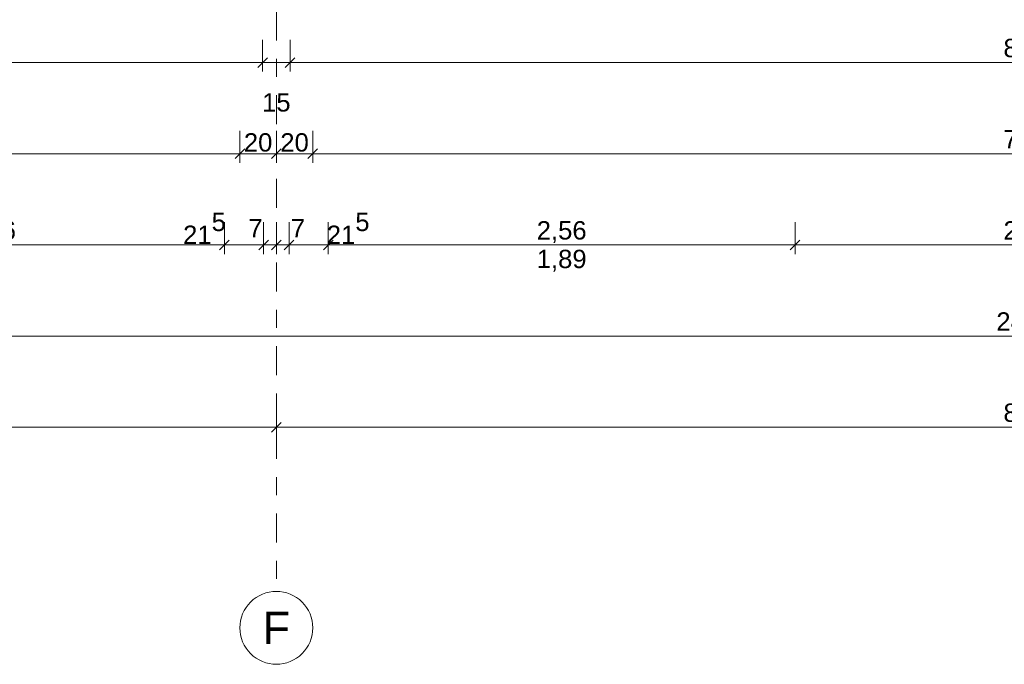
# Model space of a CAD drawing. Header units: metres. Extents: x -180 to 4, y -50 to 6.
# Tile 593 of 656: x -43.08 to -37.68, y -46.57 to -43.04. Entities that reach past the tile are written whole.
import ezdxf

# ---------------------------------------------------------------- set-up
doc = ezdxf.new("R2010")
doc.units = ezdxf.units.M
doc.header["$LTSCALE"] = 0.05
doc.header["$PDMODE"] = 1
doc.header["$PDSIZE"] = -2
doc.linetypes.add('Linienart-53', pattern=[5.291531, 3.175, -1.058062, 0.352704, -0.705764])
doc.layers.get('0').update_dxf_attribs({"lineweight": 25})
doc.layers.add('70 -71 Achsen- 1 Gebäudeachsen', color=7, linetype='Linienart-53', lineweight=18)
doc.layers.add('Keine', color=7, linetype='Continuous', lineweight=9)
doc.layers.add('70 -76 Bemaßung- 2 Allgemein', color=7, linetype='Continuous', lineweight=5, true_color=0x6666cc)
doc.styles.add('Arial', font='arial.ttf')
doc.dimstyles.new('k+k 1_50', dxfattribs={"dimtxt": 0.100689, "dimasz": 0.05302, "dimexe": 0.05, "dimexo": 0.15, "dimgap": 0.01, "dimtad": 1, "dimdec": 3, "dimtxsty": 'Arial', "dimblk": 'VW_SLASH', "dimblk1": 'VW_SLASH', "dimblk2": 'VW_SLASH', "dimcen": 0, "dimdle": 0.05, "dimadec": 3, "dimazin": 0, "dimtfac": 0.75, "dimtdec": 3, "dimtix": 1, "dimtmove": 0, "dimatfit": 0, "dimldrblk": 'VW_SLASH-1', "dimfxl": 0.125, "dimfxlon": 1, "dimfrac": 2, "dimtolj": 1, "dimarcsym": 0})

# ---------------------------------------------------------------- blocks, each defined once
blk = doc.blocks.new('VW_SLASH')
at = {"color": 0, "linetype": 'ByBlock', "lineweight": -2, "transparency": 16777216}
blk.add_line((0.94, 0), (-1, 0), dxfattribs=at)
at = {"color": 0, "lineweight": 20, "transparency": 16777216, "flags": 128}
blk.add_lwpolyline([(0.5, 0.5), (-0.5, -0.5)], dxfattribs=at)
blk = doc.blocks.new('*D9777')
at = {"layer": '70 -76 Bemaßung- 2 Allgemein', "color": 0, "lineweight": -2}
for p, q in [((-49.928, -43.147), (-49.928, -43.322)), ((-41.746, -43.147), (-41.746, -43.322)), ((-41.799, -43.272), (-49.875, -43.272))]:
    blk.add_line(p, q, dxfattribs=at)
at = {"layer": 'Defpoints', "color": 0}
for p in [(-49.928, -30.972), (-41.746, -30.997), (-49.928, -43.272)]:
    blk.add_point(p, dxfattribs=at)
at = {"layer": '70 -76 Bemaßung- 2 Allgemein', "color": 0, "lineweight": -2, "xscale": 0.05302001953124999, "yscale": 0.05302001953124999, "zscale": 0.05302001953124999, "rotation": 180}
blk.add_blockref('VW_SLASH', (-49.928, -43.272), dxfattribs=at)
at = {"layer": '70 -76 Bemaßung- 2 Allgemein', "color": 0, "lineweight": -2, "xscale": 0.05302001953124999, "yscale": 0.05302001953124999, "zscale": 0.05302001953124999}
blk.add_blockref('VW_SLASH', (-41.746, -43.272), dxfattribs=at)
at = {"layer": '70 -76 Bemaßung- 2 Allgemein', "color": 0, "insert": (-45.837, -43.1848), "char_height": 0.100689, "attachment_point": 5, "style": 'Arial'}
blk.add_mtext('\\A1;8,18\\S2^ ;', dxfattribs=at)
blk = doc.blocks.new('VW_SLASH-1')
at = {"color": 0, "linetype": 'ByBlock', "lineweight": -2, "transparency": 16777216}
blk.add_line((0.94, 0), (-1, 0), dxfattribs=at)
at = {"color": 0, "lineweight": 5, "transparency": 16777216, "flags": 128}
blk.add_lwpolyline([(0.5, 0.5), (-0.5, -0.5)], dxfattribs=at)
blk = doc.blocks.new('*D9778')
at = {"layer": '70 -76 Bemaßung- 2 Allgemein', "color": 0, "lineweight": -2}
for p, q in [((-41.746, -43.147), (-41.746, -43.322)), ((-41.596, -43.147), (-41.596, -43.322)), ((-41.799, -43.272), (-41.852, -43.272)), ((-41.596, -43.272), (-41.746, -43.272)), ((-41.543, -43.272), (-41.49, -43.272))]:
    blk.add_line(p, q, dxfattribs=at)
at = {"layer": 'Defpoints', "color": 0}
for p in [(-41.746, -30.997), (-41.596, -30.997), (-41.746, -43.272)]:
    blk.add_point(p, dxfattribs=at)
at = {"layer": '70 -76 Bemaßung- 2 Allgemein', "color": 0, "lineweight": -2, "xscale": 0.05302001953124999, "yscale": 0.05302001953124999, "zscale": 0.05302001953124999}
blk.add_blockref('VW_SLASH', (-41.746, -43.272), dxfattribs=at)
at = {"layer": '70 -76 Bemaßung- 2 Allgemein', "color": 0, "lineweight": -2, "xscale": 0.05302001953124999, "yscale": 0.05302001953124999, "zscale": 0.05302001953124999, "rotation": 180}
blk.add_blockref('VW_SLASH', (-41.596, -43.272), dxfattribs=at)
at = {"layer": '70 -76 Bemaßung- 2 Allgemein', "color": 0, "insert": (-41.671, -43.4912), "char_height": 0.10069, "attachment_point": 5, "style": 'Arial'}
blk.add_mtext('\\A1;15', dxfattribs=at)
blk = doc.blocks.new('*D9779')
at = {"layer": '70 -76 Bemaßung- 2 Allgemein', "color": 0, "lineweight": -2}
for p, q in [((-41.596, -43.147), (-41.596, -43.322)), ((-33.496, -43.147), (-33.496, -43.322)), ((-33.549, -43.272), (-41.543, -43.272))]:
    blk.add_line(p, q, dxfattribs=at)
at = {"layer": 'Defpoints', "color": 0}
for p in [(-41.596, -30.997), (-33.496, -30.997), (-41.596, -43.272)]:
    blk.add_point(p, dxfattribs=at)
at = {"layer": '70 -76 Bemaßung- 2 Allgemein', "color": 0, "lineweight": -2, "xscale": 0.05302001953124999, "yscale": 0.05302001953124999, "zscale": 0.05302001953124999, "rotation": 180}
blk.add_blockref('VW_SLASH', (-41.596, -43.272), dxfattribs=at)
at = {"layer": '70 -76 Bemaßung- 2 Allgemein', "color": 0, "lineweight": -2, "xscale": 0.05302001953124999, "yscale": 0.05302001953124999, "zscale": 0.05302001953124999}
blk.add_blockref('VW_SLASH', (-33.496, -43.272), dxfattribs=at)
at = {"layer": '70 -76 Bemaßung- 2 Allgemein', "color": 0, "insert": (-37.546, -43.2016), "char_height": 0.10069, "attachment_point": 5, "style": 'Arial'}
blk.add_mtext('\\A1;8,10', dxfattribs=at)
blk = doc.blocks.new('Gruppe-9265')
at = {"layer": '70 -76 Bemaßung- 2 Allgemein', "insert": (-40.106, -44.2987), "char_height": 0.10069, "width": 0.455, "attachment_point": 2, "line_spacing_factor": 0.96878, "style": 'Arial'}
blk.add_mtext('1,89', dxfattribs=at)
blk = doc.blocks.new('*D10988')
at = {"layer": '70 -76 Bemaßung- 2 Allgemein', "color": 0, "lineweight": -2}
for p, q in [((-49.921, -45.147), (-49.921, -45.322)), ((-41.671, -45.147), (-41.671, -45.322)), ((-41.724, -45.272), (-49.868, -45.272))]:
    blk.add_line(p, q, dxfattribs=at)
at = {"layer": 'Defpoints', "color": 0}
for p in [(-49.921, -42.294), (-41.671, -42.294), (-49.921, -45.272)]:
    blk.add_point(p, dxfattribs=at)
at = {"layer": '70 -76 Bemaßung- 2 Allgemein', "color": 0, "lineweight": -2, "xscale": 0.05302001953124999, "yscale": 0.05302001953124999, "zscale": 0.05302001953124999, "rotation": 180}
blk.add_blockref('VW_SLASH', (-49.921, -45.272), dxfattribs=at)
at = {"layer": '70 -76 Bemaßung- 2 Allgemein', "color": 0, "lineweight": -2, "xscale": 0.05302001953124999, "yscale": 0.05302001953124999, "zscale": 0.05302001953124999}
blk.add_blockref('VW_SLASH', (-41.671, -45.272), dxfattribs=at)
at = {"layer": '70 -76 Bemaßung- 2 Allgemein', "color": 0, "insert": (-45.796, -45.2016), "char_height": 0.10069, "attachment_point": 5, "style": 'Arial'}
blk.add_mtext('\\A1;8,25', dxfattribs=at)
blk = doc.blocks.new('*D10989')
at = {"layer": '70 -76 Bemaßung- 2 Allgemein', "color": 0, "lineweight": -2}
for p, q in [((-41.671, -45.147), (-41.671, -45.322)), ((-33.421, -45.147), (-33.421, -45.322)), ((-33.474, -45.272), (-41.618, -45.272))]:
    blk.add_line(p, q, dxfattribs=at)
at = {"layer": 'Defpoints', "color": 0}
for p in [(-41.671, -42.294), (-33.421, -42.294), (-41.671, -45.272)]:
    blk.add_point(p, dxfattribs=at)
at = {"layer": '70 -76 Bemaßung- 2 Allgemein', "color": 0, "lineweight": -2, "xscale": 0.05302001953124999, "yscale": 0.05302001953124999, "zscale": 0.05302001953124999, "rotation": 180}
blk.add_blockref('VW_SLASH', (-41.671, -45.272), dxfattribs=at)
at = {"layer": '70 -76 Bemaßung- 2 Allgemein', "color": 0, "lineweight": -2, "xscale": 0.05302001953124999, "yscale": 0.05302001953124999, "zscale": 0.05302001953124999}
blk.add_blockref('VW_SLASH', (-33.421, -45.272), dxfattribs=at)
at = {"layer": '70 -76 Bemaßung- 2 Allgemein', "color": 0, "insert": (-37.546, -45.2016), "char_height": 0.10069, "attachment_point": 5, "style": 'Arial'}
blk.add_mtext('\\A1;8,25', dxfattribs=at)
blk = doc.blocks.new('*D11033')
at = {"layer": '70 -76 Bemaßung- 2 Allgemein', "color": 0, "lineweight": -2}
for p, q in [((-49.921, -44.647), (-49.921, -44.822)), ((-25.171, -44.647), (-25.171, -44.822)), ((-25.224, -44.772), (-49.868, -44.772))]:
    blk.add_line(p, q, dxfattribs=at)
at = {"layer": 'Defpoints', "color": 0}
for p in [(-49.921, -41.794), (-25.171, -41.794), (-49.921, -44.772)]:
    blk.add_point(p, dxfattribs=at)
at = {"layer": '70 -76 Bemaßung- 2 Allgemein', "color": 0, "lineweight": -2, "xscale": 0.05302001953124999, "yscale": 0.05302001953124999, "zscale": 0.05302001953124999, "rotation": 180}
blk.add_blockref('VW_SLASH', (-49.921, -44.772), dxfattribs=at)
at = {"layer": '70 -76 Bemaßung- 2 Allgemein', "color": 0, "lineweight": -2, "xscale": 0.05302001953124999, "yscale": 0.05302001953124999, "zscale": 0.05302001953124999}
blk.add_blockref('VW_SLASH', (-25.171, -44.772), dxfattribs=at)
at = {"layer": '70 -76 Bemaßung- 2 Allgemein', "color": 0, "insert": (-37.546, -44.7016), "char_height": 0.10069, "attachment_point": 5, "style": 'Arial'}
blk.add_mtext('\\A1;24,75', dxfattribs=at)
blk = doc.blocks.new('*D11283')
at = {"layer": '70 -76 Bemaßung- 2 Allgemein', "color": 0, "lineweight": -2}
for p, q in [((-44.516, -44.147), (-44.516, -44.322)), ((-41.956, -44.147), (-41.956, -44.322)), ((-42.009, -44.272), (-44.463, -44.272))]:
    blk.add_line(p, q, dxfattribs=at)
at = {"layer": 'Defpoints', "color": 0}
for p in [(-44.516, -31.297), (-41.956, -31.297), (-44.516, -44.272)]:
    blk.add_point(p, dxfattribs=at)
at = {"layer": '70 -76 Bemaßung- 2 Allgemein', "color": 0, "lineweight": -2, "xscale": 0.05302001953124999, "yscale": 0.05302001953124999, "zscale": 0.05302001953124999, "rotation": 180}
blk.add_blockref('VW_SLASH', (-44.516, -44.272), dxfattribs=at)
at = {"layer": '70 -76 Bemaßung- 2 Allgemein', "color": 0, "lineweight": -2, "xscale": 0.05302001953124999, "yscale": 0.05302001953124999, "zscale": 0.05302001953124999}
blk.add_blockref('VW_SLASH', (-41.956, -44.272), dxfattribs=at)
at = {"layer": '70 -76 Bemaßung- 2 Allgemein', "color": 0, "insert": (-43.236, -44.2016), "char_height": 0.10069, "attachment_point": 5, "style": 'Arial'}
blk.add_mtext('\\A1;2,56', dxfattribs=at)
blk = doc.blocks.new('*D11284')
at = {"layer": '70 -76 Bemaßung- 2 Allgemein', "color": 0, "lineweight": -2}
for p, q in [((-41.956, -44.147), (-41.956, -44.322)), ((-41.741, -44.147), (-41.741, -44.322)), ((-42.009, -44.272), (-42.062, -44.272)), ((-41.741, -44.272), (-41.956, -44.272)), ((-41.688, -44.272), (-41.635, -44.272))]:
    blk.add_line(p, q, dxfattribs=at)
at = {"layer": 'Defpoints', "color": 0}
for p in [(-41.956, -31.297), (-41.741, -31.794), (-41.956, -44.272)]:
    blk.add_point(p, dxfattribs=at)
at = {"layer": '70 -76 Bemaßung- 2 Allgemein', "color": 0, "lineweight": -2, "xscale": 0.05302001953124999, "yscale": 0.05302001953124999, "zscale": 0.05302001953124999}
blk.add_blockref('VW_SLASH', (-41.956, -44.272), dxfattribs=at)
at = {"layer": '70 -76 Bemaßung- 2 Allgemein', "color": 0, "lineweight": -2, "xscale": 0.05302001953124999, "yscale": 0.05302001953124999, "zscale": 0.05302001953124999, "rotation": 180}
blk.add_blockref('VW_SLASH', (-41.741, -44.272), dxfattribs=at)
at = {"layer": '70 -76 Bemaßung- 2 Allgemein', "color": 0, "insert": (-42.065, -44.1811), "char_height": 0.100689, "attachment_point": 5, "style": 'Arial'}
blk.add_mtext('\\A1;21\\S5^ ;', dxfattribs=at)
blk = doc.blocks.new('*D11285')
at = {"layer": '70 -76 Bemaßung- 2 Allgemein', "color": 0, "lineweight": -2}
for p, q in [((-41.741, -44.147), (-41.741, -44.322)), ((-41.671, -44.147), (-41.671, -44.322)), ((-41.794, -44.272), (-41.847, -44.272)), ((-41.671, -44.272), (-41.741, -44.272)), ((-41.618, -44.272), (-41.565, -44.272))]:
    blk.add_line(p, q, dxfattribs=at)
at = {"layer": 'Defpoints', "color": 0}
for p in [(-41.741, -31.794), (-41.671, -41.294), (-41.741, -44.272)]:
    blk.add_point(p, dxfattribs=at)
at = {"layer": '70 -76 Bemaßung- 2 Allgemein', "color": 0, "lineweight": -2, "xscale": 0.05302001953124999, "yscale": 0.05302001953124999, "zscale": 0.05302001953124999}
blk.add_blockref('VW_SLASH', (-41.741, -44.272), dxfattribs=at)
at = {"layer": '70 -76 Bemaßung- 2 Allgemein', "color": 0, "lineweight": -2, "xscale": 0.05302001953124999, "yscale": 0.05302001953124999, "zscale": 0.05302001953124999, "rotation": 180}
blk.add_blockref('VW_SLASH', (-41.671, -44.272), dxfattribs=at)
at = {"layer": '70 -76 Bemaßung- 2 Allgemein', "color": 0, "insert": (-41.7857, -44.1811), "char_height": 0.10069, "attachment_point": 5, "style": 'Arial'}
blk.add_mtext('\\A1;7', dxfattribs=at)
blk = doc.blocks.new('*D11286')
at = {"layer": '70 -76 Bemaßung- 2 Allgemein', "color": 0, "lineweight": -2}
for p, q in [((-41.671, -44.147), (-41.671, -44.322)), ((-41.601, -44.147), (-41.601, -44.322)), ((-41.724, -44.272), (-41.777, -44.272)), ((-41.601, -44.272), (-41.671, -44.272)), ((-41.548, -44.272), (-41.495, -44.272))]:
    blk.add_line(p, q, dxfattribs=at)
at = {"layer": 'Defpoints', "color": 0}
for p in [(-41.601, -31.794), (-41.671, -41.294), (-41.671, -44.272)]:
    blk.add_point(p, dxfattribs=at)
at = {"layer": '70 -76 Bemaßung- 2 Allgemein', "color": 0, "lineweight": -2, "xscale": 0.05302001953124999, "yscale": 0.05302001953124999, "zscale": 0.05302001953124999}
blk.add_blockref('VW_SLASH', (-41.671, -44.272), dxfattribs=at)
at = {"layer": '70 -76 Bemaßung- 2 Allgemein', "color": 0, "lineweight": -2, "xscale": 0.05302001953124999, "yscale": 0.05302001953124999, "zscale": 0.05302001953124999, "rotation": 180}
blk.add_blockref('VW_SLASH', (-41.601, -44.272), dxfattribs=at)
at = {"layer": '70 -76 Bemaßung- 2 Allgemein', "color": 0, "insert": (-41.5523, -44.1811), "char_height": 0.10069, "attachment_point": 5, "style": 'Arial'}
blk.add_mtext('\\A1;7', dxfattribs=at)
blk = doc.blocks.new('*D11287')
at = {"layer": '70 -76 Bemaßung- 2 Allgemein', "color": 0, "lineweight": -2}
for p, q in [((-41.601, -44.147), (-41.601, -44.322)), ((-41.386, -44.147), (-41.386, -44.322)), ((-41.654, -44.272), (-41.707, -44.272)), ((-41.386, -44.272), (-41.601, -44.272)), ((-41.333, -44.272), (-41.28, -44.272))]:
    blk.add_line(p, q, dxfattribs=at)
at = {"layer": 'Defpoints', "color": 0}
for p in [(-41.386, -31.297), (-41.601, -31.794), (-41.601, -44.272)]:
    blk.add_point(p, dxfattribs=at)
at = {"layer": '70 -76 Bemaßung- 2 Allgemein', "color": 0, "lineweight": -2, "xscale": 0.05302001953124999, "yscale": 0.05302001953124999, "zscale": 0.05302001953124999}
blk.add_blockref('VW_SLASH', (-41.601, -44.272), dxfattribs=at)
at = {"layer": '70 -76 Bemaßung- 2 Allgemein', "color": 0, "lineweight": -2, "xscale": 0.05302001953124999, "yscale": 0.05302001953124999, "zscale": 0.05302001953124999, "rotation": 180}
blk.add_blockref('VW_SLASH', (-41.386, -44.272), dxfattribs=at)
at = {"layer": '70 -76 Bemaßung- 2 Allgemein', "color": 0, "insert": (-41.277, -44.1811), "char_height": 0.100689, "attachment_point": 5, "style": 'Arial'}
blk.add_mtext('\\A1;21\\S5^ ;', dxfattribs=at)
blk = doc.blocks.new('*D11288')
at = {"layer": '70 -76 Bemaßung- 2 Allgemein', "color": 0, "lineweight": -2}
for p, q in [((-41.386, -44.147), (-41.386, -44.322)), ((-38.826, -44.147), (-38.826, -44.322)), ((-38.879, -44.272), (-41.333, -44.272))]:
    blk.add_line(p, q, dxfattribs=at)
at = {"layer": 'Defpoints', "color": 0}
for p in [(-41.386, -31.297), (-38.826, -31.297), (-41.386, -44.272)]:
    blk.add_point(p, dxfattribs=at)
at = {"layer": '70 -76 Bemaßung- 2 Allgemein', "color": 0, "lineweight": -2, "xscale": 0.05302001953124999, "yscale": 0.05302001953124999, "zscale": 0.05302001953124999}
for p, rotation in [((-41.386, -44.272), 179.9999999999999), ((-38.826, -44.272), 359.9999999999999)]:
    blk.add_blockref('VW_SLASH', p, dxfattribs=dict(at, rotation=rotation))
at = {"layer": '70 -76 Bemaßung- 2 Allgemein', "color": 0, "insert": (-40.106, -44.2016), "char_height": 0.10069, "attachment_point": 5, "style": 'Arial'}
blk.add_mtext('\\A1;2,56', dxfattribs=at)
blk = doc.blocks.new('*D11289')
at = {"layer": '70 -76 Bemaßung- 2 Allgemein', "color": 0, "lineweight": -2}
for p, q in [((-38.826, -44.147), (-38.826, -44.322)), ((-36.266, -44.147), (-36.266, -44.322)), ((-36.319, -44.272), (-38.773, -44.272))]:
    blk.add_line(p, q, dxfattribs=at)
at = {"layer": 'Defpoints', "color": 0}
for p in [(-38.826, -31.297), (-36.266, -31.297), (-38.826, -44.272)]:
    blk.add_point(p, dxfattribs=at)
at = {"layer": '70 -76 Bemaßung- 2 Allgemein', "color": 0, "lineweight": -2, "xscale": 0.05302001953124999, "yscale": 0.05302001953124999, "zscale": 0.05302001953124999, "rotation": 180}
blk.add_blockref('VW_SLASH', (-38.826, -44.272), dxfattribs=at)
at = {"layer": '70 -76 Bemaßung- 2 Allgemein', "color": 0, "lineweight": -2, "xscale": 0.05302001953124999, "yscale": 0.05302001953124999, "zscale": 0.05302001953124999}
blk.add_blockref('VW_SLASH', (-36.266, -44.272), dxfattribs=at)
at = {"layer": '70 -76 Bemaßung- 2 Allgemein', "color": 0, "insert": (-37.546, -44.2016), "char_height": 0.10069, "attachment_point": 5, "style": 'Arial'}
blk.add_mtext('\\A1;2,56', dxfattribs=at)
blk = doc.blocks.new('*D11494')
at = {"layer": '70 -76 Bemaßung- 2 Allgemein', "color": 0, "lineweight": -2}
for p, q in [((-49.721, -43.647), (-49.721, -43.822)), ((-41.871, -43.647), (-41.871, -43.822)), ((-41.924, -43.772), (-49.668, -43.772))]:
    blk.add_line(p, q, dxfattribs=at)
at = {"layer": 'Defpoints', "color": 0}
for p in [(-49.721, -30.997), (-41.871, -30.997), (-49.721, -43.772)]:
    blk.add_point(p, dxfattribs=at)
at = {"layer": '70 -76 Bemaßung- 2 Allgemein', "color": 0, "lineweight": -2, "xscale": 0.05302001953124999, "yscale": 0.05302001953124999, "zscale": 0.05302001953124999, "rotation": 180}
blk.add_blockref('VW_SLASH', (-49.721, -43.772), dxfattribs=at)
at = {"layer": '70 -76 Bemaßung- 2 Allgemein', "color": 0, "lineweight": -2, "xscale": 0.05302001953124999, "yscale": 0.05302001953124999, "zscale": 0.05302001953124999}
blk.add_blockref('VW_SLASH', (-41.871, -43.772), dxfattribs=at)
at = {"layer": '70 -76 Bemaßung- 2 Allgemein', "color": 0, "insert": (-45.796, -43.7016), "char_height": 0.10069, "attachment_point": 5, "style": 'Arial'}
blk.add_mtext('\\A1;7,85', dxfattribs=at)
blk = doc.blocks.new('*D11495')
at = {"layer": '70 -76 Bemaßung- 2 Allgemein', "color": 0, "lineweight": -2}
for p, q in [((-41.871, -43.647), (-41.871, -43.822)), ((-41.671, -43.647), (-41.671, -43.822)), ((-41.724, -43.772), (-41.818, -43.772))]:
    blk.add_line(p, q, dxfattribs=at)
at = {"layer": 'Defpoints', "color": 0}
for p in [(-41.871, -30.997), (-41.671, -40.794), (-41.871, -43.772)]:
    blk.add_point(p, dxfattribs=at)
at = {"layer": '70 -76 Bemaßung- 2 Allgemein', "color": 0, "lineweight": -2, "xscale": 0.05302001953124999, "yscale": 0.05302001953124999, "zscale": 0.05302001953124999, "rotation": 180}
blk.add_blockref('VW_SLASH', (-41.871, -43.772), dxfattribs=at)
at = {"layer": '70 -76 Bemaßung- 2 Allgemein', "color": 0, "lineweight": -2, "xscale": 0.05302001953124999, "yscale": 0.05302001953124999, "zscale": 0.05302001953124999}
blk.add_blockref('VW_SLASH', (-41.671, -43.772), dxfattribs=at)
at = {"layer": '70 -76 Bemaßung- 2 Allgemein', "color": 0, "insert": (-41.771, -43.7106), "char_height": 0.10069, "attachment_point": 5, "style": 'Arial'}
blk.add_mtext('\\A1;20', dxfattribs=at)
blk = doc.blocks.new('*D11496')
at = {"layer": '70 -76 Bemaßung- 2 Allgemein', "color": 0, "lineweight": -2}
for p, q in [((-41.671, -43.647), (-41.671, -43.822)), ((-41.471, -43.647), (-41.471, -43.822)), ((-41.524, -43.772), (-41.618, -43.772))]:
    blk.add_line(p, q, dxfattribs=at)
at = {"layer": 'Defpoints', "color": 0}
for p in [(-41.471, -30.997), (-41.671, -40.794), (-41.671, -43.772)]:
    blk.add_point(p, dxfattribs=at)
at = {"layer": '70 -76 Bemaßung- 2 Allgemein', "color": 0, "lineweight": -2, "xscale": 0.05302001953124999, "yscale": 0.05302001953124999, "zscale": 0.05302001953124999, "rotation": 180}
blk.add_blockref('VW_SLASH', (-41.671, -43.772), dxfattribs=at)
at = {"layer": '70 -76 Bemaßung- 2 Allgemein', "color": 0, "lineweight": -2, "xscale": 0.05302001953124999, "yscale": 0.05302001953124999, "zscale": 0.05302001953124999}
blk.add_blockref('VW_SLASH', (-41.471, -43.772), dxfattribs=at)
at = {"layer": '70 -76 Bemaßung- 2 Allgemein', "color": 0, "insert": (-41.571, -43.7106), "char_height": 0.10069, "attachment_point": 5, "style": 'Arial'}
blk.add_mtext('\\A1;20', dxfattribs=at)
blk = doc.blocks.new('*D11497')
at = {"layer": '70 -76 Bemaßung- 2 Allgemein', "color": 0, "lineweight": -2}
for p, q in [((-41.471, -43.647), (-41.471, -43.822)), ((-33.621, -43.647), (-33.621, -43.822)), ((-33.674, -43.772), (-41.418, -43.772))]:
    blk.add_line(p, q, dxfattribs=at)
at = {"layer": 'Defpoints', "color": 0}
for p in [(-41.471, -30.997), (-33.621, -30.997), (-41.471, -43.772)]:
    blk.add_point(p, dxfattribs=at)
at = {"layer": '70 -76 Bemaßung- 2 Allgemein', "color": 0, "lineweight": -2, "xscale": 0.05302001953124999, "yscale": 0.05302001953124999, "zscale": 0.05302001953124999, "rotation": 180}
blk.add_blockref('VW_SLASH', (-41.471, -43.772), dxfattribs=at)
at = {"layer": '70 -76 Bemaßung- 2 Allgemein', "color": 0, "lineweight": -2, "xscale": 0.05302001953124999, "yscale": 0.05302001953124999, "zscale": 0.05302001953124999}
blk.add_blockref('VW_SLASH', (-33.621, -43.772), dxfattribs=at)
at = {"layer": '70 -76 Bemaßung- 2 Allgemein', "color": 0, "insert": (-37.546, -43.7016), "char_height": 0.10069, "attachment_point": 5, "style": 'Arial'}
blk.add_mtext('\\A1;7,85', dxfattribs=at)
blk = doc.blocks.new('_Achsen (3D)')
at = {"layer": '70 -71 Achsen- 1 Gebäudeachsen', "transparency": 33554687}
blk.add_line((-41.671, 3.8), (-41.671, -46.172), dxfattribs=at)
at = {"color": 255, "transparency": 33554687}
blk.add_wipeout([(-41.671, -46.172), (-41.6514, -46.173), (-41.632, -46.1759), (-41.6129, -46.1807), (-41.5945, -46.1873), (-41.5767, -46.1957), (-41.5599, -46.2057), (-41.5441, -46.2174), (-41.5296, -46.2306), (-41.5164, -46.2452), (-41.5047, -46.2609), (-41.4946, -46.2778), (-41.4862, -46.2955), (-41.4796, -46.314), (-41.4748, -46.333), (-41.472, -46.3524), (-41.471, -46.372), (-41.472, -46.3916), (-41.4748, -46.4111), (-41.4796, -46.4301), (-41.4862, -46.4486), (-41.4946, -46.4663), (-41.5047, -46.4832), (-41.5164, -46.4989), (-41.5296, -46.5135), (-41.5441, -46.5266), (-41.5599, -46.5383), (-41.5767, -46.5484), (-41.5945, -46.5568), (-41.6129, -46.5634), (-41.632, -46.5682), (-41.6514, -46.5711), (-41.671, -46.572), (-41.6906, -46.5711), (-41.71, -46.5682), (-41.7291, -46.5634), (-41.7475, -46.5568), (-41.7653, -46.5484), (-41.7821, -46.5383), (-41.7979, -46.5266), (-41.8124, -46.5135), (-41.8256, -46.4989), (-41.8373, -46.4832), (-41.8474, -46.4663), (-41.8558, -46.4486), (-41.8624, -46.4301), (-41.8672, -46.4111), (-41.87, -46.3916), (-41.871, -46.372), (-41.87, -46.3524), (-41.8672, -46.333), (-41.8624, -46.314), (-41.8558, -46.2955), (-41.8474, -46.2778), (-41.8373, -46.2609), (-41.8256, -46.2452), (-41.8124, -46.2306), (-41.7979, -46.2174), (-41.7821, -46.2057), (-41.7653, -46.1957), (-41.7475, -46.1873), (-41.7291, -46.1807), (-41.71, -46.1759), (-41.6906, -46.173)], dxfattribs=at).dxf.layer = 'Keine'
at = {"layer": 'Keine', "transparency": 33554687, "flags": 128}
blk.add_lwpolyline([(-41.671, -46.172), (-41.6514, -46.173), (-41.632, -46.1759), (-41.6129, -46.1807), (-41.5945, -46.1873), (-41.5767, -46.1957), (-41.5599, -46.2057), (-41.5441, -46.2174), (-41.5296, -46.2306), (-41.5164, -46.2452), (-41.5047, -46.2609), (-41.4946, -46.2778), (-41.4862, -46.2955), (-41.4796, -46.314), (-41.4748, -46.333), (-41.472, -46.3524), (-41.471, -46.372), (-41.472, -46.3916), (-41.4748, -46.4111), (-41.4796, -46.4301), (-41.4862, -46.4486), (-41.4946, -46.4663), (-41.5047, -46.4832), (-41.5164, -46.4989), (-41.5296, -46.5135), (-41.5441, -46.5266), (-41.5599, -46.5383), (-41.5767, -46.5484), (-41.5945, -46.5568), (-41.6129, -46.5634), (-41.632, -46.5682), (-41.6514, -46.5711), (-41.671, -46.572), (-41.6906, -46.5711), (-41.71, -46.5682), (-41.7291, -46.5634), (-41.7475, -46.5568), (-41.7653, -46.5484), (-41.7821, -46.5383), (-41.7979, -46.5266), (-41.8124, -46.5135), (-41.8256, -46.4989), (-41.8373, -46.4832), (-41.8474, -46.4663), (-41.8558, -46.4486), (-41.8624, -46.4301), (-41.8672, -46.4111), (-41.87, -46.3916), (-41.871, -46.372), (-41.87, -46.3524), (-41.8672, -46.333), (-41.8624, -46.314), (-41.8558, -46.2955), (-41.8474, -46.2778), (-41.8373, -46.2609), (-41.8256, -46.2452), (-41.8124, -46.2306), (-41.7979, -46.2174), (-41.7821, -46.2057), (-41.7653, -46.1957), (-41.7475, -46.1873), (-41.7291, -46.1807), (-41.71, -46.1759), (-41.6906, -46.173)], close=True, dxfattribs=at)
at = {"layer": 'Keine', "transparency": 33554687, "insert": (-41.671, -46.372), "char_height": 0.1762, "attachment_point": 5, "line_spacing_factor": 0.970891, "style": 'Arial'}
blk.add_mtext('F', dxfattribs=at)
blk = doc.blocks.new('Gruppe-9034')
at = {"layer": '70 -76 Bemaßung- 2 Allgemein'}
dim = blk.add_linear_dim(base=(-49.928, -43.272), p1=(-41.746, -30.997), p2=(-49.928, -30.972), text='8,18\\S2^ ;', dimstyle='k+k 1_50', override={"dimtxt": 0.100689, "dimgap": 0.01, "dimpost": '<>', "dimtxsty": 'Arial', "dimtmove": 2}, dxfattribs=at)
dim.commit()
dim.dimension.update_dxf_attribs({"geometry": '*D9777', "text_midpoint": (-45.837, -43.1848)})
for p1, p2, text, override, picture, middle in [((-41.596, -30.997), (-41.746, -30.997), '15', {"dimtxt": 0.100689, "dimgap": 0.01, "dimpost": '<>', "dimtxsty": 'Arial', "dimtix": 0, "dimtmove": 2}, '*D9778', (-41.671, -43.4912)), ((-33.496, -30.997), (-41.596, -30.997), '8,10', {"dimtxt": 0.100689, "dimgap": 0.01, "dimpost": '<>', "dimtxsty": 'Arial', "dimtmove": 2}, '*D9779', (-37.546, -43.2016))]:
    dim = blk.add_aligned_dim(p1=p1, p2=p2, distance=12.275, text=text, dimstyle='k+k 1_50', override=override, dxfattribs=at)
    dim.commit()
    dim.dimension.update_dxf_attribs({"geometry": picture, "text_midpoint": middle})
blk = doc.blocks.new('Gruppe-9719')
at = {"layer": '70 -76 Bemaßung- 2 Allgemein'}
for p1, p2, picture, middle in [((-41.67099996, -42.29404198), (-49.92099996, -42.29404198), '*D10988', (-45.79599996, -45.20157844)), ((-33.42099996, -42.29404198), (-41.67099996, -42.29404198), '*D10989', (-37.54599996, -45.20157844))]:
    dim = blk.add_aligned_dim(p1=p1, p2=p2, distance=2.978, text='8,25', dimstyle='k+k 1_50', override={"dimtxt": 0.100689, "dimgap": 0.01, "dimdec": 8, "dimpost": '<>', "dimtxsty": 'Arial', "dimtmove": 2}, dxfattribs=at)
    dim.commit()
    dim.dimension.update_dxf_attribs({"geometry": picture, "text_midpoint": middle})
blk = doc.blocks.new('Gruppe-9723')
at = {"layer": '70 -76 Bemaßung- 2 Allgemein'}
dim = blk.add_aligned_dim(p1=(-25.17099996, -41.79404198), p2=(-49.92099996, -41.79404198), distance=2.978, text='24,75', dimstyle='k+k 1_50', override={"dimtxt": 0.100689, "dimgap": 0.01, "dimdec": 8, "dimpost": '<>', "dimtxsty": 'Arial', "dimtmove": 2}, dxfattribs=at)
dim.commit()
dim.dimension.update_dxf_attribs({"geometry": '*D11033', "text_midpoint": (-37.54599996, -44.70157844)})
blk = doc.blocks.new('Gruppe-9727')
at = {"layer": '70 -76 Bemaßung- 2 Allgemein'}
for p1, p2, picture, middle in [((-41.95599996, -31.29704198), (-44.51599996, -31.29704198), '*D11283', (-43.23599996, -44.20157844)), ((-38.82599996, -31.29704198), (-41.38599996, -31.29704198), '*D11288', (-40.10599996, -44.20157844)), ((-36.26599996, -31.29704198), (-38.82599996, -31.29704198), '*D11289', (-37.54599996, -44.20157844))]:
    dim = blk.add_aligned_dim(p1=p1, p2=p2, distance=12.975, text='2,56', dimstyle='k+k 1_50', override={"dimtxt": 0.100689, "dimgap": 0.01, "dimdec": 8, "dimpost": '<>', "dimtxsty": 'Arial', "dimtmove": 2}, dxfattribs=at)
    dim.commit()
    dim.dimension.update_dxf_attribs({"geometry": picture, "text_midpoint": middle})
for base, p1, p2, text, picture, middle in [((-41.95599996, -44.27204198), (-41.74099996, -31.79404198), (-41.95599996, -31.29704198), '21\\S5^ ;', '*D11284', (-42.0649673, -44.18107948)), ((-41.60099996, -44.27204198), (-41.38599996, -31.29704198), (-41.60099996, -31.79404198), '21\\S5^ ;', '*D11287', (-41.27703263, -44.18107948)), ((-41.74099996, -44.27204198), (-41.67099996, -41.29404198), (-41.74099996, -31.79404198), '7', '*D11285', (-41.78565071, -44.18107948)), ((-41.67099996, -44.27204198), (-41.60099996, -31.79404198), (-41.67099996, -41.29404198), '7', '*D11286', (-41.55232537, -44.18107948))]:
    dim = blk.add_linear_dim(base=base, p1=p1, p2=p2, text=text, dimstyle='k+k 1_50', override={"dimtxt": 0.100689, "dimgap": 0.01, "dimdec": 8, "dimpost": '<>', "dimtxsty": 'Arial', "dimtix": 0, "dimtmove": 2}, dxfattribs=at)
    dim.commit()
    dim.dimension.update_dxf_attribs({"geometry": picture, "text_midpoint": middle, "dimtype": 160})
blk = doc.blocks.new('Gruppe-9731')
at = {"layer": '70 -76 Bemaßung- 2 Allgemein'}
for p1, p2, picture, middle in [((-41.87099996, -30.99704198), (-49.72099996, -30.99704198), '*D11494', (-45.79599996, -43.70157844)), ((-33.62099996, -30.99704198), (-41.47099996, -30.99704198), '*D11497', (-37.54599996, -43.70157844))]:
    dim = blk.add_aligned_dim(p1=p1, p2=p2, distance=12.775, text='7,85', dimstyle='k+k 1_50', override={"dimtxt": 0.100689, "dimgap": 0.01, "dimdec": 8, "dimpost": '<>', "dimtxsty": 'Arial', "dimtmove": 2}, dxfattribs=at)
    dim.commit()
    dim.dimension.update_dxf_attribs({"geometry": picture, "text_midpoint": middle})
for base, p1, p2, picture, middle in [((-41.87099996, -43.77204198), (-41.67099996, -40.79404198), (-41.87099996, -30.99704198), '*D11495', (-41.77099996, -43.71064042)), ((-41.67099996, -43.77204198), (-41.47099996, -30.99704198), (-41.67099996, -40.79404198), '*D11496', (-41.57099996, -43.71064042))]:
    dim = blk.add_linear_dim(base=base, p1=p1, p2=p2, text='20', dimstyle='k+k 1_50', override={"dimtxt": 0.100689, "dimgap": 0.01, "dimdec": 8, "dimpost": '<>', "dimtxsty": 'Arial', "dimtmove": 2}, dxfattribs=at)
    dim.commit()
    dim.dimension.update_dxf_attribs({"geometry": picture, "text_midpoint": middle})
blk = doc.blocks.new('_OG3_2D Bemaßung_ Beschriftung (2D)')
at = {"layer": '70 -76 Bemaßung- 2 Allgemein'}
for name in ['Gruppe-9731', 'Gruppe-9727', 'Gruppe-9723', 'Gruppe-9034', 'Gruppe-9719']:
    blk.add_blockref(name, (0, 0), dxfattribs=at)
at = {"layer": '70 -76 Bemaßung- 2 Allgemein', "color": 7}
blk.add_blockref('Gruppe-9265', (0, 0), dxfattribs=at)

msp = doc.modelspace()

# ---------------------------------------------------------------- block references
at = {"layer": 'Keine', "color": 1}
msp.add_blockref('_OG3_2D Bemaßung_ Beschriftung (2D)', (0, 0), dxfattribs=at)

# ---------------------------------------------------------------- next in the draw order: block references
msp.add_blockref('_Achsen (3D)', (0, 0), dxfattribs=at)

doc.saveas('drawing.dxf')
